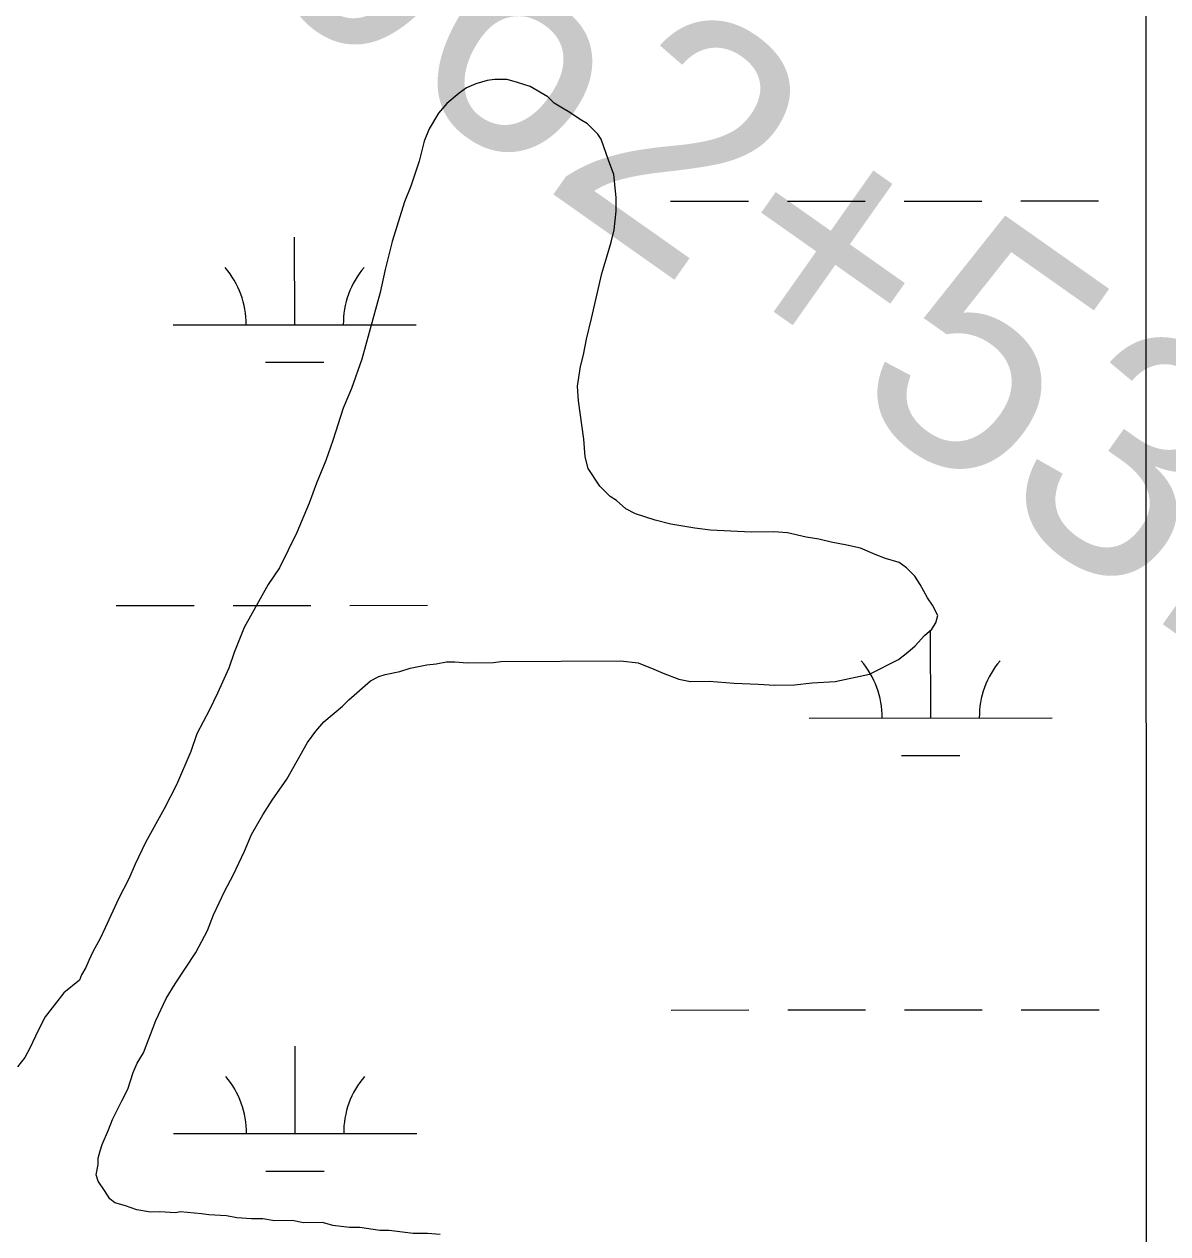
# Model space of a CAD drawing. Extents: x 3279314 to 3317160, y 734079 to 759431.
# Drawn here: x 3296110.7 to 3296581, y 746613.3 to 747110.8 of the extents above; entities that cross this region are included whole.
import ezdxf

# ---------------------------------------------------------------- set-up
doc = ezdxf.new("R2010")
doc.units = 0
for name, color, linetype in [('V-GRID-MAJR', 7, 'Continuous'), ('V-SITE-VEGE', 7, 'Continuous'), ('V-SURV-IDEN', 7, 'Continuous'), ('V-WETL-SWMP', 7, 'Continuous')]:
    doc.layers.add(name, color=color, linetype=linetype)

msp = doc.modelspace()

# ---------------------------------------------------------------- linework, layer by layer
at = {"layer": 'V-GRID-MAJR'}
msp.add_spline([(3296575.29, 739462.57), (3296572.65, 745521.02), (3296570, 751582.85), (3296567.36, 757644.71), (3296567.36, 757648.05)], degree=3, dxfattribs=at)
at = {"layer": 'V-SITE-VEGE'}
for points in [[(3296339.34, 747071.53), (3296335.04, 747074.51), (3296332.04, 747076.2), (3296328.6, 747078.33), (3296326.01, 747080.88), (3296318.71, 747085.13), (3296313.56, 747086.81), (3296309.28, 747088.08), (3296304.14, 747088.05), (3296301.14, 747087.61), (3296296.44, 747086.3), (3296292.59, 747084.57), (3296289.61, 747082.41), (3296284.49, 747078.1), (3296281.08, 747074.23), (3296277.26, 747067.79), (3296275.15, 747062.64), (3296273.05, 747054.49), (3296269.67, 747044.19), (3296267.14, 747037.76), (3296262.08, 747021.46), (3296259.14, 747009.88), (3296257.05, 747000.45), (3296249.48, 746973), (3296245.26, 746960.99), (3296241.88, 746952.83), (3296237.66, 746939.54), (3296234.7, 746931.38), (3296230.9, 746921.94), (3296227.94, 746913.79), (3296222.86, 746901.77), (3296215.66, 746887.18), (3296210.98, 746880.3), (3296201.22, 746862.69), (3296196.99, 746852.39), (3296194.89, 746845.95), (3296190.23, 746835.65), (3296186.84, 746828.79), (3296181.75, 746818.91), (3296179.21, 746811.62), (3296173.29, 746797.88), (3296168.2, 746788.01), (3296160.56, 746774.26), (3296156.33, 746765.25), (3296153.79, 746759.24), (3296149.55, 746751.08), (3296144.04, 746739.06), (3296141.92, 746734.77), (3296138.95, 746729.18), (3296137.26, 746725.75), (3296135.99, 746722.75), (3296134.29, 746719.74), (3296133.45, 746717.59), (3296127.05, 746712.42), (3296119.39, 746702.53), (3296116.42, 746696.95), (3296113.03, 746689.65), (3296110.91, 746685.79), (3296107.93, 746681.92)], [(3296153.37, 746672.73), (3296155.48, 746679.59), (3296157.17, 746683.45), (3296159.72, 746687.75), (3296164.79, 746701.05), (3296169.03, 746710.07), (3296172.85, 746716.08), (3296181.35, 746728.97), (3296186.02, 746737.99), (3296188.55, 746744.43), (3296193.21, 746754.3), (3296196.6, 746760.74), (3296201.27, 746770.61), (3296204.23, 746777.48), (3296208.9, 746785.64), (3296212.72, 746791.66), (3296218.67, 746800.25), (3296227.16, 746815.29), (3296230.56, 746820.02), (3296233.97, 746823.89), (3296241.65, 746830.35), (3296244.2, 746832.93), (3296253.15, 746840.69), (3296256.57, 746842.42), (3296259.14, 746843.29), (3296265.13, 746844.6), (3296269.4, 746845.91), (3296276.25, 746847.23), (3296280.1, 746847.68), (3296284.38, 746848.55), (3296287.8, 746848.57), (3296292.95, 746848.17), (3296303.65, 746848.23), (3296306.65, 746848.67), (3296355.89, 746848.92), (3296363.18, 746848.1), (3296369.62, 746845.56), (3296373.48, 746843.87), (3296379.92, 746841.33), (3296384.63, 746840.5), (3296392.34, 746840.54), (3296402.62, 746839.74), (3296412.47, 746839.36), (3296419.33, 746838.97), (3296427.46, 746839.01), (3296434.74, 746839.9), (3296444.16, 746840.38), (3296458.28, 746843.45), (3296470.24, 746849.51), (3296474.07, 746852.52), (3296477.06, 746855.11), (3296480.89, 746859.41), (3296483.88, 746861.99), (3296485.58, 746864.57), (3296486.42, 746867.58), (3296484.25, 746871.85), (3296482.1, 746874.83), (3296479.07, 746880.38), (3296476.91, 746883.8), (3296473.47, 746887.21), (3296470.46, 746889.34), (3296464.89, 746891.02), (3296460.59, 746892.71), (3296454.58, 746895.25), (3296449.01, 746896.5), (3296442.58, 746897.76), (3296437.44, 746899.02), (3296432.29, 746899.85), (3296424.57, 746901.52), (3296419, 746901.92), (3296409.58, 746901.87), (3296392.88, 746902.64), (3296386.45, 746903.46), (3296376.59, 746905.13), (3296370.16, 746906.81), (3296362.01, 746909.34), (3296358.14, 746911.46), (3296354.27, 746914.86), (3296351.69, 746916.56), (3296347.39, 746920.82), (3296342.64, 746928.08), (3296341.33, 746932.78), (3296340.87, 746940.06), (3296338.64, 746955.9), (3296338.19, 746961.89), (3296339.43, 746970.03), (3296340.69, 746974.75), (3296341.94, 746981.18), (3296344.04, 746989.76), (3296348.23, 747008.19), (3296350.33, 747015.06), (3296352.02, 747021.06), (3296353.27, 747026.21), (3296354.09, 747033.92), (3296354.06, 747039.48), (3296353.16, 747048.9), (3296350.99, 747054.89), (3296347.94, 747063.44), (3296346.65, 747065.57), (3296342.35, 747069.83), (3296339.34, 747071.53)], [(3296281.73, 746613), (3296276.59, 746613.4), (3296270.59, 746613.37), (3296260.73, 746614.6), (3296256.88, 746614.59), (3296248.74, 746615.83), (3296244.45, 746615.81), (3296237.6, 746616.63), (3296233.31, 746617.89), (3296225.6, 746617.85), (3296220.89, 746618.69), (3296213.6, 746618.65), (3296208.89, 746619.48), (3296204.18, 746619.46), (3296198.18, 746619.85), (3296193.9, 746620.69), (3296186.61, 746621.08), (3296183.61, 746621.49), (3296175.04, 746622.31), (3296172.91, 746621.86), (3296166.48, 746622.26), (3296162.62, 746622.24), (3296157.05, 746623.07), (3296152.33, 746624.76), (3296148.04, 746626.02), (3296145.89, 746627.72), (3296143.74, 746631.14), (3296141.15, 746634.98), (3296140.28, 746637.55), (3296141.11, 746641.83), (3296141.1, 746644.4), (3296141.94, 746647.4), (3296142.78, 746649.98), (3296145.32, 746655.98), (3296147.01, 746660.28), (3296150.83, 746668.01), (3296153.37, 746672.73)]]:
    msp.add_lwpolyline(points, dxfattribs=at)
at = {"layer": 'V-WETL-SWMP'}
for p, q in [((3296376.51, 747037.98), (3296408.51, 747038)), ((3296424.51, 747038.01), (3296456.51, 747038.03)), ((3296472.51, 747038.03), (3296504.51, 747038.05)), ((3296520.51, 747038.06), (3296552.51, 747038.07)), ((3296221.94, 746987.16), (3296221.92, 747023.16)), ((3296171.94, 746987.14), (3296271.94, 746987.19)), ((3296209.95, 746971.73), (3296233.95, 746971.74)), ((3296148.59, 746871.69), (3296180.59, 746871.71)), ((3296196.59, 746871.72), (3296228.59, 746871.74)), ((3296244.59, 746871.74), (3296276.59, 746871.76)), ((3296483.46, 746825.44), (3296483.44, 746861.44)), ((3296433.46, 746825.41), (3296533.46, 746825.46)), ((3296471.47, 746810), (3296495.47, 746810.01)), ((3296376.68, 746705.31), (3296408.68, 746705.33)), ((3296424.68, 746705.33), (3296456.68, 746705.35)), ((3296472.68, 746705.36), (3296504.68, 746705.38)), ((3296520.68, 746705.38), (3296552.68, 746705.4)), ((3296222.11, 746654.49), (3296222.09, 746690.49)), ((3296172.11, 746654.46), (3296272.11, 746654.51)), ((3296210.12, 746639.05), (3296234.12, 746639.06))]:
    msp.add_line(p, q, dxfattribs=at)
for centre, start, end in [((3296166.7, 746987.61), 359.2573, 40.801), ((3296277.18, 746987.67), 139.2573, 180.801), ((3296428.22, 746825.88), 359.2573, 40.801), ((3296538.7, 746825.94), 139.2573, 180.801), ((3296166.87, 746654.94), 359.2573, 40.801), ((3296277.35, 746654.99), 139.2573, 180.801)]:
    msp.add_arc(centre, 35.25, start, end, dxfattribs=at)

# ---------------------------------------------------------------- texts
at = {"layer": 'V-SURV-IDEN'}
msp.add_text('3062+53.4', height=100, rotation=324.796, dxfattribs=at).set_placement((3296140.49, 747173.28))

doc.saveas('drawing.dxf')
